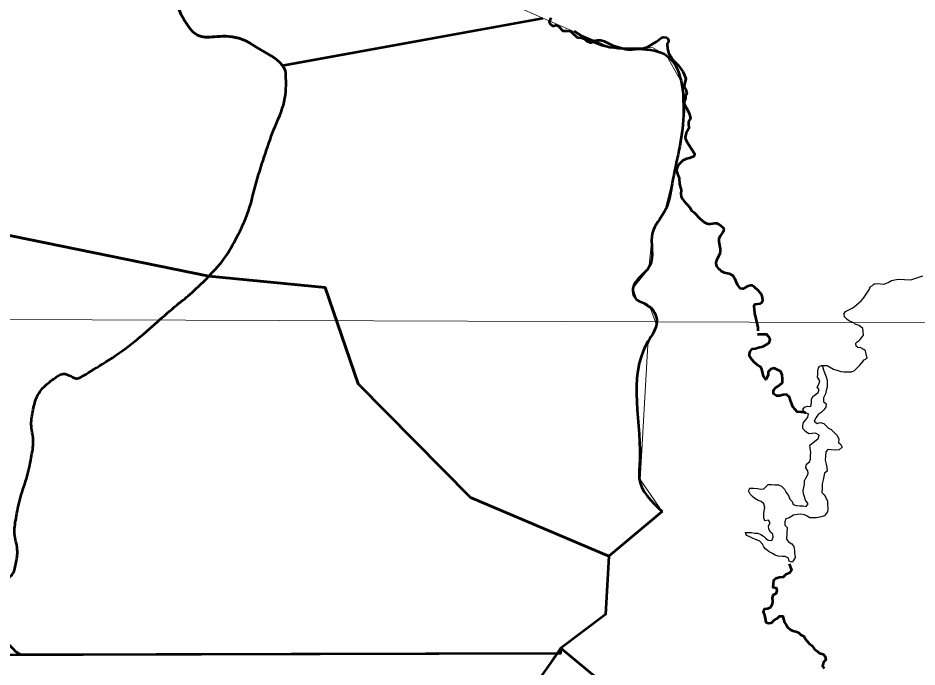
# Model space of a CAD drawing. Extents: x 553962 to 842807, y 8883888 to 9032388.
# Drawn here: x 816248 to 817747, y 9015111 to 9016193 of the extents above; entities that cross this region are included whole.
import ezdxf

# ---------------------------------------------------------------- set-up
doc = ezdxf.new("R2010")
doc.units = 0
doc.header["$LTSCALE"] = 160
doc.layers.add('60', color=7, linetype='Continuous', lineweight=13)

msp = doc.modelspace()

# ---------------------------------------------------------------- linework, layer by layer
at = {"layer": '60', "lineweight": 53}
for p, q in [((816687.8, 9016113.9), (817122.9, 9016193)), ((816688.7, 9016114), (817122.9, 9016193)), ((816566.1, 9015762.5), (815643.1, 9015951.4)), ((815643.1, 9015951.4), (816566.1, 9015762.5)), ((817480.8, 9015665), (817495.9, 9015665.5)), ((817495.9, 9015665.5), (817480.8, 9015665)), ((817321.8, 9015369.9), (817233.1, 9015295.3))]:
    msp.add_line(p, q, dxfattribs=at)
at = {"layer": '60'}
msp.add_line((797891.3, 9015756.1), (834659.9, 9015623.6), dxfattribs=at)
msp.add_lwpolyline([(817028.6, 9016235.5), (817122.9, 9016193), (817238.8, 9016142.5), (817275.4, 9016143.6), (817306.7, 9016143.2), (817328.9, 9016130.7), (817355.8, 9016083.1), (817356, 9016019.3), (817344.3, 9015945.2), (817326.6, 9015873.2), (817305.5, 9015834.8), (817299.5, 9015775.4), (817273, 9015742.7), (817279.5, 9015723.4), (817302.2, 9015708.6), (817312.1, 9015681.4), (817297.7, 9015647.9), (817285, 9015423.1), (817321.8, 9015369.9), (817233.1, 9015295.3), (817227.1, 9015198.4), (817153, 9015141.9), (817214.7, 9015090.7)], dxfattribs=at)
at = {"layer": '60', "lineweight": 53}
for points in [[(817136.3, 9016193.2), (817133.7, 9016187.8), (817133.3, 9016186.5), (817135.5, 9016182.9), (817138.9, 9016180.2), (817140.4, 9016179.8), (817142.2, 9016180), (817144.2, 9016180.9), (817146.6, 9016180.7), (817150, 9016178.5), (817154.1, 9016173.7), (817156.3, 9016171.8), (817162.7, 9016171.9), (817168.2, 9016171.2), (817169.9, 9016170.2)], [(817169.9, 9016170.2), (817170.4, 9016169.3), (817179.7, 9016161.1), (817181.6, 9016160.6), (817187.5, 9016160.1), (817192.3, 9016158.2), (817195.9, 9016155.2), (817201.6, 9016152.2), (817204.2, 9016152.4), (817208.5, 9016155), (817210.2, 9016155.6), (817214.2, 9016156.2), (817219.3, 9016156), (817225.2, 9016154.4), (817239.8, 9016147.1), (817260.6, 9016141), (817264.6, 9016140.5), (817271.6, 9016140.4), (817288.1, 9016142.4), (817292.9, 9016143.3), (817297.7, 9016144.8), (817312, 9016153.3), (817321.1, 9016160.4), (817324.2, 9016161.3), (817329.1, 9016160.7), (817330.4, 9016159.6), (817332.2, 9016156.1), (817332.1, 9016153.4), (817330.2, 9016150), (817329.9, 9016148.5), (817330.4, 9016142.2), (817332.4, 9016135.1), (817335.5, 9016129.5), (817339.7, 9016123.5), (817344.9, 9016117.5), (817349.1, 9016113.9), (817356.3, 9016103.6)], [(817356.3, 9016103.6), (817356.8, 9016102.7), (817361.3, 9016092.4), (817359.1, 9016082.7), (817358.7, 9016078.4), (817359.2, 9016076.6), (817361, 9016073.6), (817362.8, 9016067), (817362.6, 9016066.1), (817360.8, 9016063.5), (817360.4, 9016059.4), (817357.8, 9016050.8), (817366.2, 9016035.5), (817368.1, 9016030.4), (817369, 9016025.7), (817368.6, 9016024.4), (817365.5, 9016019.6), (817365.4, 9016015.5), (817366.2, 9016010.5), (817366, 9016008.7), (817361.7, 9016000.7), (817360.2, 9015994.4), (817360.8, 9015991.7), (817362.6, 9015987.4), (817375.1, 9015967.6), (817375.6, 9015966.2), (817375.2, 9015962.8), (817374, 9015961.8), (817367.6, 9015959.2), (817362.6, 9015958.1), (817356.2, 9015955.5), (817350.4, 9015949.9), (817347.8, 9015946.3), (817346.1, 9015941.8), (817345.8, 9015938.4), (817347.7, 9015931.7), (817350.2, 9015925.9), (817350.6, 9015916.1), (817352.5, 9015910.6), (817353.6, 9015905.8), (817353.1, 9015899.7), (817353.4, 9015895.4), (817355.2, 9015891.8), (817357.7, 9015888.4), (817367.8, 9015877.1), (817371.2, 9015871.7), (817374.7, 9015869), (817385, 9015858), (817392, 9015852.7), (817396.3, 9015850.4), (817399.1, 9015849.7), (817403.1, 9015849.9), (817408.9, 9015851), (817412.9, 9015850.8), (817418.6, 9015847.7), (817422.6, 9015844.2), (817424, 9015842.4), (817424.4, 9015840.1), (817423.9, 9015838.2), (817422.3, 9015834.9), (817418.2, 9015829.6), (817416.3, 9015824.6), (817416.5, 9015819.6), (817418.3, 9015808.3), (817418.6, 9015802.9)], [(817418.6, 9015802.9), (817417.7, 9015799.6), (817412.3, 9015789.2), (817411.5, 9015784.5), (817411.6, 9015780.9), (817412.2, 9015779), (817415.8, 9015774.6), (817417.1, 9015773.9), (817419.8, 9015771.5), (817425, 9015768.8), (817433.3, 9015767.2), (817439.4, 9015763.8), (817442.4, 9015759.2), (817446.8, 9015748.8), (817449.2, 9015745), (817451.5, 9015742.7), (817455.5, 9015741.7), (817458.1, 9015741.7)], [(816566.1, 9015762.5), (816759.9, 9015743.7), (816815, 9015582.9), (817002.2, 9015393.4), (817233.1, 9015295.3)], [(817233.1, 9015295.3), (817002.2, 9015393.4), (816815, 9015582.9), (816759.9, 9015743.7), (816566.1, 9015762.5)], [(817458.1, 9015741.7), (817464.9, 9015746.2), (817464.9, 9015746.2), (817469.1, 9015747.6), (817471.6, 9015747.6), (817474, 9015745.9), (817482, 9015738.6), (817486.7, 9015732.5), (817488.5, 9015726.9), (817488.8, 9015721.7), (817488, 9015719.1), (817486.6, 9015717.2), (817485.1, 9015716.4), (817476.5, 9015715.5), (817475.4, 9015714.3), (817474.7, 9015712.3), (817475.7, 9015701), (817480.3, 9015681.7), (817481.2, 9015676.6), (817481.4, 9015671.2)], [(817561.2, 9015533.9), (817558.5, 9015535.6), (817553.4, 9015535.6), (817546.8, 9015536.2), (817543.3, 9015540.3), (817539.8, 9015544.4), (817537.8, 9015549.5), (817535.8, 9015555.1), (817533.8, 9015560.7), (817529.2, 9015565.3), (817523.6, 9015564.8), (817517.5, 9015562.8), (817512.4, 9015562.9), (817507.4, 9015566.5), (817507.4, 9015572.1), (817511.5, 9015576.6), (817516.6, 9015580.2), (817522.2, 9015585.2), (817522.3, 9015591.3), (817521.8, 9015598), (817519.8, 9015603.6), (817508.7, 9015609.2), (817503.1, 9015607.2), (817498.5, 9015603.2), (817498.4, 9015597.1), (817494.8, 9015590), (817490.8, 9015595.6), (817489.3, 9015602.2), (817487.8, 9015607.3), (817485.3, 9015611.9), (817480.2, 9015614.5), (817474.7, 9015619.6), (817469.6, 9015625.8), (817466.6, 9015630.4), (817468.2, 9015637), (817471.8, 9015641.1), (817477.4, 9015642), (817482.5, 9015643.5), (817489.6, 9015645), (817495.7, 9015648.5), (817500.3, 9015651.1), (817501.9, 9015656.7), (817498.9, 9015661.8), (817495.9, 9015665.5)], [(817233.1, 9015295.3), (817227.1, 9015198.4), (817153, 9015141.9), (817152.1, 9015133.3), (816253.9, 9015130.8)], [(817533.5, 9015282.8), (817535.2, 9015278.1), (817537.2, 9015272), (817533.7, 9015267.4), (817528, 9015264.9), (817523.4, 9015260.4), (817517.3, 9015259.9), (817511.2, 9015258.4), (817507.6, 9015254.9), (817506.6, 9015249.3), (817506.5, 9015243.7), (817511.6, 9015242.6), (817513.1, 9015237.5), (817511, 9015232.9), (817506.4, 9015230.4), (817504.9, 9015225.3), (817505.9, 9015220.2), (817505.3, 9015215.2), (817502.2, 9015210.1), (817497.1, 9015207.6), (817492, 9015207.1), (817490, 9015202.5), (817492.5, 9015196.9), (817493.5, 9015191.3), (817494.4, 9015185.7), (817499, 9015183.6), (817504.1, 9015184.1), (817508.7, 9015188.6), (817513.3, 9015191.7), (817517.4, 9015195.2), (817523, 9015195.7), (817524, 9015190.6), (817525.5, 9015185), (817528.5, 9015180.9), (817531.5, 9015176.8), (817535, 9015173.2), (817539.6, 9015171.1), (817544.7, 9015170.1), (817549.2, 9015168), (817552.8, 9015164.4), (817557.8, 9015162.3), (817559.9, 9015157.8), (817563.4, 9015153.7), (817566.9, 9015149.6), (817571.5, 9015146.5), (817575.5, 9015140.3), (817580.1, 9015137.2), (817584.1, 9015133.7), (817590.2, 9015132.1), (817593.7, 9015128), (817594.7, 9015122.4), (817590.6, 9015118.8), (817589, 9015112.2), (817592.1, 9015108.1)], [(817120.6, 9015095.2), (817135.6, 9015116.4), (817153, 9015141.9), (817214.7, 9015090.7)], [(817120.6, 9015095.2), (817135.6, 9015116.4), (817147.1, 9015133.3), (815762.6, 9015129.4)]]:
    msp.add_lwpolyline(points, dxfattribs=at)
at = {"layer": '60', "lineweight": 25}
for points in [[(817136.3, 9016193.2), (817133.7, 9016187.8), (817133.3, 9016186.5), (817135.5, 9016182.9), (817138.9, 9016180.2), (817140.4, 9016179.8), (817142.2, 9016180), (817144.2, 9016180.9), (817146.6, 9016180.7), (817150, 9016178.5), (817154.1, 9016173.7), (817156.3, 9016171.8), (817162.7, 9016171.9), (817168.2, 9016171.2), (817169.9, 9016170.2)], [(817169.9, 9016170.2), (817170.4, 9016169.3), (817179.7, 9016161.1), (817181.6, 9016160.6), (817187.5, 9016160.1), (817192.3, 9016158.2), (817195.9, 9016155.2), (817201.6, 9016152.2), (817204.2, 9016152.4), (817208.5, 9016155), (817210.2, 9016155.6), (817214.2, 9016156.2), (817219.3, 9016156), (817225.2, 9016154.4), (817239.8, 9016147.1), (817260.6, 9016141), (817264.6, 9016140.5), (817271.6, 9016140.4), (817288.1, 9016142.4), (817292.9, 9016143.3), (817297.7, 9016144.8), (817312, 9016153.3), (817321.1, 9016160.4), (817324.2, 9016161.3), (817329.1, 9016160.7), (817330.4, 9016159.6), (817332.2, 9016156.1), (817332.1, 9016153.4), (817330.2, 9016150), (817329.9, 9016148.5), (817330.4, 9016142.2), (817332.4, 9016135.1), (817335.5, 9016129.5), (817339.7, 9016123.5), (817344.9, 9016117.5), (817349.1, 9016113.9), (817356.3, 9016103.6)], [(817356.3, 9016103.6), (817356.8, 9016102.7), (817361.3, 9016092.4), (817359.1, 9016082.7), (817358.7, 9016078.4), (817359.2, 9016076.6), (817361, 9016073.6), (817362.8, 9016067), (817362.6, 9016066.1), (817360.8, 9016063.5), (817360.4, 9016059.4), (817357.8, 9016050.8), (817366.2, 9016035.5), (817368.1, 9016030.4), (817369, 9016025.7), (817368.6, 9016024.4), (817365.5, 9016019.6), (817365.4, 9016015.5), (817366.2, 9016010.5), (817366, 9016008.7), (817361.7, 9016000.7), (817360.2, 9015994.4), (817360.8, 9015991.7), (817362.6, 9015987.4), (817375.1, 9015967.6), (817375.6, 9015966.2), (817375.2, 9015962.8), (817374, 9015961.8), (817367.6, 9015959.2), (817362.6, 9015958.1), (817356.2, 9015955.5), (817350.4, 9015949.9), (817347.8, 9015946.3), (817346.1, 9015941.8), (817345.8, 9015938.4), (817347.7, 9015931.7), (817350.2, 9015925.9), (817350.6, 9015916.1), (817352.5, 9015910.6), (817353.6, 9015905.8), (817353.1, 9015899.7), (817353.4, 9015895.4), (817355.2, 9015891.8), (817357.7, 9015888.4), (817367.8, 9015877.1), (817371.2, 9015871.7), (817374.7, 9015869), (817385, 9015858), (817392, 9015852.7), (817396.3, 9015850.4), (817399.1, 9015849.7), (817403.1, 9015849.9), (817408.9, 9015851), (817412.9, 9015850.8), (817418.6, 9015847.7), (817422.6, 9015844.2), (817424, 9015842.4), (817424.4, 9015840.1), (817423.9, 9015838.2), (817422.3, 9015834.9), (817418.2, 9015829.6), (817416.3, 9015824.6), (817416.5, 9015819.6), (817418.3, 9015808.3), (817418.6, 9015802.9)], [(817418.6, 9015802.9), (817417.7, 9015799.6), (817412.3, 9015789.2), (817411.5, 9015784.5), (817411.6, 9015780.9), (817412.2, 9015779), (817415.8, 9015774.6), (817417.1, 9015773.9), (817419.8, 9015771.5), (817425, 9015768.8), (817433.3, 9015767.2), (817439.4, 9015763.8), (817442.4, 9015759.2), (817446.8, 9015748.8), (817449.2, 9015745), (817451.5, 9015742.7), (817455.5, 9015741.7), (817458.1, 9015741.7)], [(817625.2, 9015698.8), (817625.4, 9015700), (817627.6, 9015703.7), (817638.6, 9015709.3), (817641.8, 9015711.4), (817653.3, 9015721.4), (817657.4, 9015726), (817660.8, 9015730.8), (817667.2, 9015741), (817668.7, 9015744.6), (817672.3, 9015746.9), (817675.3, 9015749.5), (817676.7, 9015749.9), (817681, 9015750.2), (817691.2, 9015749), (817698.7, 9015752), (817703.8, 9015755.2), (817715.2, 9015757.3), (817736.5, 9015756.3), (817756.4, 9015763)], [(817458.1, 9015741.7), (817464.9, 9015746.2), (817464.9, 9015746.2), (817469.1, 9015747.6), (817471.6, 9015747.6), (817474, 9015745.9), (817482, 9015738.6), (817486.7, 9015732.5), (817488.5, 9015726.9), (817488.8, 9015721.7), (817488, 9015719.1), (817486.6, 9015717.2), (817485.1, 9015716.4), (817476.5, 9015715.5), (817475.4, 9015714.3), (817474.7, 9015712.3), (817475.7, 9015701), (817480.3, 9015681.7), (817481.2, 9015676.6), (817481.4, 9015671.2)], [(817657.3, 9015664.4), (817656.1, 9015675), (817650.3, 9015680.2), (817643.4, 9015682.5), (817641.7, 9015684.1), (817632.2, 9015688.5), (817630.3, 9015690), (817625.9, 9015694.7), (817625.2, 9015698.8)], [(817663.5, 9015625.7), (817661.3, 9015635.1), (817660.6, 9015638), (817658.1, 9015640.3), (817653.1, 9015642.7), (817648, 9015643.5), (817645.2, 9015645.6), (817644.6, 9015650.7), (817646.9, 9015653.2), (817649.5, 9015654.7), (817652.1, 9015656.7), (817655.7, 9015661.8), (817657.3, 9015664.3), (817657.3, 9015664.4)], [(817587.2, 9015613.5), (817596.9, 9015613.7), (817607.5, 9015607.3), (817613.1, 9015605.8), (817619.7, 9015603.7), (817625.2, 9015603.1), (817630.8, 9015603.1), (817637.5, 9015603.1), (817642.6, 9015605.1), (817646.7, 9015609.6), (817650.8, 9015613.7), (817654.8, 9015617.7), (817658.4, 9015622.8), (817663.5, 9015625.7)], [(817589.2, 9015612.5), (817590.7, 9015606.4), (817592.7, 9015600.3), (817595.2, 9015594.7), (817596.7, 9015589.1), (817596.6, 9015584), (817596.6, 9015577.3), (817595, 9015571.8), (817594, 9015566.2), (817590.9, 9015559.6), (817590.8, 9015553.4), (817594.9, 9015549.8), (817594.8, 9015544.2), (817591.2, 9015539.7), (817587.1, 9015535.1), (817582, 9015531.6), (817578.4, 9015526.5), (817575.3, 9015520.4), (817579.9, 9015516.8), (817585, 9015518.3), (817591.1, 9015516.8), (817595.1, 9015512.7), (817599.2, 9015509.1), (817603.7, 9015507), (817607.8, 9015502.4), (817613.3, 9015496.8), (817616.3, 9015490.6), (817615.8, 9015485), (817619.8, 9015481.9), (817621.8, 9015477.3), (817616.7, 9015472.8), (817610.6, 9015472.3), (817603.5, 9015472.9), (817597.9, 9015473.4), (817594.8, 9015469.4), (817593.8, 9015462.2), (817593.7, 9015455.6), (817595.2, 9015449), (817596.2, 9015443.4), (817596.6, 9015437.3), (817592.5, 9015434.2), (817591, 9015428.1), (817590.4, 9015423), (817588.3, 9015416.4), (817588.3, 9015408.8), (817588.2, 9015401.7), (817591.8, 9015397.6), (817594.8, 9015393.5), (817597.3, 9015387.3), (817597.3, 9015381.7), (817597.7, 9015375.1), (817597.2, 9015369.5), (817592.6, 9015362.9), (817587, 9015360.9), (817579.3, 9015359.4), (817573.2, 9015359.5), (817568.1, 9015359.5), (817563.6, 9015362.1), (817559, 9015364.2), (817552.9, 9015365.7), (817547.3, 9015365.2), (817540.7, 9015363.8), (817533.5, 9015359.7), (817527.9, 9015357.7), (817526.4, 9015352.6), (817526.3, 9015347), (817530.4, 9015343.5), (817529.2, 9015323.6), (817532.2, 9015319.5), (817537.9, 9015316.2), (817541.2, 9015311.8), (817542.3, 9015305.2), (817542.3, 9015300.8), (817543.4, 9015293.1), (817540.1, 9015287.6), (817538.6, 9015285.3), (817533.5, 9015286.9), (817532.1, 9015292), (817527, 9015295.1), (817521.9, 9015295.1), (817515.3, 9015295.7), (817510.2, 9015297.2), (817505.7, 9015299.8), (817500.1, 9015302.9), (817494.5, 9015307), (817491, 9015311.1), (817489, 9015315.7), (817484.4, 9015320.3), (817477.3, 9015323.4), (817472.3, 9015325.5), (817466.7, 9015328.1), (817462.1, 9015330.1), (817460.6, 9015335.2), (817465.7, 9015335.2), (817470.8, 9015335.2), (817475.9, 9015334.1), (817481, 9015333.6), (817486, 9015331.5), (817490.6, 9015328.9), (817494.1, 9015325.3), (817498.7, 9015322.3)], [(817498.7, 9015322.3), (817504.8, 9015321.7), (817506.9, 9015327.3), (817506.4, 9015332.4), (817502.3, 9015335.5), (817499.8, 9015340.6), (817498.9, 9015346.2), (817501.9, 9015351.3), (817498.9, 9015355.4), (817492.8, 9015354.4), (817491.3, 9015359.5), (817491.4, 9015366.1), (817491.9, 9015371.2), (817493, 9015376.8), (817491.5, 9015382.9), (817486.9, 9015386.5), (817481.9, 9015388.6), (817476.3, 9015391.7), (817472.2, 9015394.8), (817468.7, 9015398.9), (817465.7, 9015404.5), (817467.8, 9015409.1), (817473.9, 9015409), (817480.5, 9015408.5), (817486.1, 9015407.4), (817491.1, 9015407.9), (817494.7, 9015411.4), (817498.3, 9015415), (817503.9, 9015414.9), (817509.5, 9015414.4), (817515.6, 9015414.3), (817520.7, 9015412.3), (817525.7, 9015407.2), (817528.7, 9015401.5), (817532.3, 9015396.4), (817534.8, 9015390.8), (817538.3, 9015386.7), (817540.3, 9015381.6), (817545.4, 9015380), (817551.5, 9015379.5), (817556.6, 9015379.4), (817561.6, 9015378.4), (817565.2, 9015383), (817560.7, 9015389.1), (817559.2, 9015394.2), (817557.2, 9015399.3), (817556.7, 9015404.9), (817557.8, 9015410), (817559.3, 9015415.1), (817558.9, 9015421.2), (817562, 9015426.8), (817565.1, 9015432.9), (817564.6, 9015438), (817561.1, 9015442.6), (817562.6, 9015448.7), (817567.2, 9015452.7), (817569.3, 9015457.3), (817569.3, 9015463.9), (817569.4, 9015469), (817568.4, 9015475.1), (817567.9, 9015480.7), (817573.6, 9015485.3), (817578.7, 9015488.8), (817582.3, 9015492.4), (817583.3, 9015497.5), (817577.2, 9015500.6), (817571.6, 9015500.1), (817566.5, 9015499.6), (817560.5, 9015503.2), (817556.4, 9015508.3), (817556.5, 9015513.4), (817557.5, 9015518.5), (817561.1, 9015523.1), (817564.7, 9015527.1), (817565.8, 9015532.7), (817559.7, 9015534.3), (817556.1, 9015539.9), (817559.2, 9015544), (817564.3, 9015545.5), (817569.4, 9015544.9), (817570.5, 9015551), (817570.5, 9015556.6), (817573.1, 9015561.7), (817577.2, 9015565.2), (817581.8, 9015568.3), (817583.3, 9015573.3), (817580.3, 9015577.4), (817582.9, 9015582.5), (817584.4, 9015588.1), (817580.9, 9015594.2), (817581, 9015599.3), (817581, 9015604.4), (817582.4, 9015609.6), (817584.4, 9015612.6), (817587.2, 9015613.5), (817589.2, 9015612.5)]]:
    msp.add_lwpolyline(points, dxfattribs=at)
at = {"layer": '60', "lineweight": 53}
for points in [[(816566.2, 9016330.5), (816569.7, 9016282.2), (816498.2, 9016233.7), (816526.7, 9016187.3), (816549.8, 9016149.8), (816606.9, 9016170.4), (816640.2, 9016147.8)], [(816640.2, 9016147.8), (816606.9, 9016170.4), (816549.8, 9016149.8), (816526.7, 9016187.3), (816498.2, 9016233.7), (816569.7, 9016282.2), (816566.2, 9016330.5)], [(816640.2, 9016147.8), (816655.5, 9016137.5), (816678.1, 9016127.9), (816688.7, 9016114)], [(816688.7, 9016114), (816678.1, 9016127.9), (816655.5, 9016137.5), (816640.2, 9016147.8)], [(816566.1, 9015762.5), (816582.3, 9015779.3), (816596.8, 9015797.5), (816608.1, 9015818.8), (816632.5, 9015864.8), (816642.9, 9015913.8), (816658.7, 9015962), (816673.4, 9016006.9), (816695.7, 9016053.9), (816694.5, 9016098.4), (816694.4, 9016104.4), (816692.1, 9016109.6), (816688.4, 9016114.3)], [(816566.1, 9015762.5), (816582.3, 9015779.3), (816596.8, 9015797.5), (816608.1, 9015818.8), (816632.5, 9015864.8), (816642.9, 9015913.8), (816658.7, 9015962), (816673.4, 9016006.9), (816695.7, 9016053.9), (816694.5, 9016098.4), (816694.4, 9016104.2), (816692.2, 9016109.4), (816688.7, 9016114)], [(816253.9, 9015130.8), (816249.4, 9015132.8), (816245.3, 9015135.3), (816242, 9015138.8), (816227.4, 9015153.7), (816213.2, 9015170), (816207.4, 9015189.4), (816203.3, 9015203.1), (816206.2, 9015219.4), (816211.1, 9015232.6), (816217.9, 9015250.7), (816240.7, 9015262.6), (816244.4, 9015282), (816249.1, 9015306.4), (816240.1, 9015332.8), (816244.4, 9015357.3), (816250.9, 9015393.4), (816264.4, 9015429), (816271, 9015465.1), (816275.4, 9015489.5), (816268, 9015515.4), (816273.4, 9015540.4), (816278.3, 9015562.6), (816292.9, 9015581), (816312.9, 9015594.7), (816325.8, 9015603.5), (816343.9, 9015588.6), (816356.1, 9015595.9), (816400.3, 9015622.4), (816442.3, 9015652.4), (816482.2, 9015688), (816510.7, 9015713.3), (816540.6, 9015736.1), (816566.1, 9015762.5)], [(816242, 9015138.8), (816227.4, 9015153.7), (816213.2, 9015170), (816207.4, 9015189.4), (816203.3, 9015203.1), (816206.2, 9015219.4), (816211.1, 9015232.6), (816217.9, 9015250.7), (816240.7, 9015262.6), (816244.4, 9015282), (816249.1, 9015306.4), (816240.1, 9015332.8), (816244.4, 9015357.3), (816250.9, 9015393.4), (816264.4, 9015429), (816271, 9015465.1), (816275.4, 9015489.5), (816268, 9015515.4), (816273.4, 9015540.4), (816278.3, 9015562.6), (816292.9, 9015581), (816312.9, 9015594.7), (816325.8, 9015603.5), (816343.9, 9015588.6), (816356.1, 9015595.9), (816400.3, 9015622.4), (816442.3, 9015652.4), (816482.2, 9015688), (816510.7, 9015713.3), (816540.6, 9015736.1), (816566.1, 9015762.5)]]:
    msp.add_open_spline(points, degree=3, dxfattribs=at)
msp.add_spline([(817174.9, 9016171.2), (817228.2, 9016145.9), (817329.6, 9016130.1), (817357.4, 9016030.9), (817338.3, 9015917), (817325.6, 9015870.1), (817305.8, 9015835.4), (817300.8, 9015778.9), (817272.8, 9015742), (817276.6, 9015726.1), (817297.5, 9015714.3), (817312.9, 9015686.2), (817298.1, 9015653.4), (817284.1, 9015445.8), (817283.4, 9015425.4), (817321.8, 9015369.9)], degree=3, dxfattribs=at)

doc.saveas('drawing.dxf')
